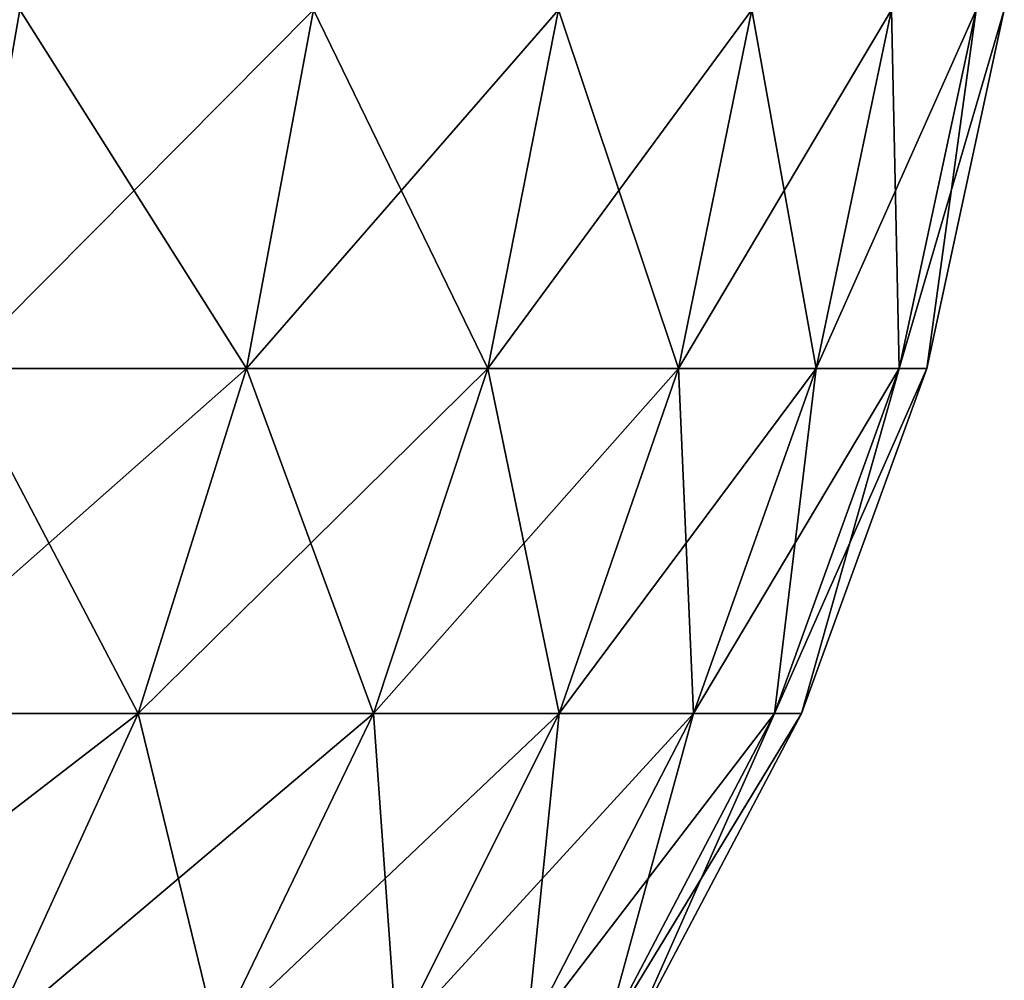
# Model space of a CAD drawing. Header units: millimetres. Extents: x -44.7 to 52.5, y -25.6 to 0.
# Tile 404 of 440: x 50.9 to 52.3, y -23.1 to -21.8. Entities that reach past the tile are written whole.
import ezdxf

# ---------------------------------------------------------------- set-up
doc = ezdxf.new("R2010")
doc.units = ezdxf.units.MM
doc.header["$LTSCALE"] = 65.185185
for name, color, linetype in [('15', 7, 'CONTINUOUS'), ('16', 7, 'CONTINUOUS'), ('26', 7, 'CONTINUOUS')]:
    doc.layers.add(name, color=color, linetype=linetype)

msp = doc.modelspace()

# ---------------------------------------------------------------- linework, layer by layer
at = {"layer": '15', "linetype": 'Continuous'}
for points in [[(52.2753, -21.7466, 32), (52.1662, -22.2525, 32), (52.2753, -21.7466, -32), (52.2753, -21.7466, 32)], [(52.2753, -21.7466, -32), (52.1662, -22.2525, 32), (52.1662, -22.2525, -32), (52.2753, -21.7466, -32)], [(52.1662, -22.2525, 32), (51.9893, -22.7389, 32), (52.1662, -22.2525, -32), (52.1662, -22.2525, 32)], [(52.1662, -22.2525, -32), (51.9893, -22.7389, 32), (51.9893, -22.7389, -32), (52.1662, -22.2525, -32)], [(51.9893, -22.7389, 32), (51.7479, -23.1968, 32), (51.9893, -22.7389, -32), (51.9893, -22.7389, 32)], [(51.9893, -22.7389, -32), (51.7479, -23.1968, 32), (51.7479, -23.1968, -32), (51.9893, -22.7389, -32)]]:
    msp.add_3dface(points, dxfattribs=at)
at = {"layer": '16', "linetype": 'Continuous'}
for points in [[(51.2061, -22.2525, -35.5831), (50.7976, -22.2525, -36.2122), (51.3006, -21.7466, -35.6377), (51.2061, -22.2525, -35.5831)], [(51.3006, -21.7466, -35.6377), (50.7976, -22.2525, -36.2122), (50.8859, -21.7466, -36.2763), (51.3006, -21.7466, -35.6377)], [(51.5466, -22.2525, -34.9147), (51.2061, -22.2525, -35.5831), (51.6463, -21.7466, -34.9591), (51.5466, -22.2525, -34.9147)], [(51.6463, -21.7466, -34.9591), (51.2061, -22.2525, -35.5831), (51.3006, -21.7466, -35.6377), (51.6463, -21.7466, -34.9591)], [(51.8154, -22.2525, -34.2145), (51.5466, -22.2525, -34.9147), (51.9192, -21.7466, -34.2482), (51.8154, -22.2525, -34.2145)], [(51.9192, -21.7466, -34.2482), (51.5466, -22.2525, -34.9147), (51.6463, -21.7466, -34.9591), (51.9192, -21.7466, -34.2482)], [(52.0096, -22.2525, -33.4899), (51.8154, -22.2525, -34.2145), (52.1163, -21.7466, -33.5126), (52.0096, -22.2525, -33.4899)], [(52.1163, -21.7466, -33.5126), (51.8154, -22.2525, -34.2145), (51.9192, -21.7466, -34.2482), (52.1163, -21.7466, -33.5126)], [(52.1269, -22.2525, -32.7491), (52.0096, -22.2525, -33.4899), (52.2355, -21.7466, -32.7605), (52.1269, -22.2525, -32.7491)], [(52.2355, -21.7466, -32.7605), (52.0096, -22.2525, -33.4899), (52.1163, -21.7466, -33.5126), (52.2355, -21.7466, -32.7605)], [(52.2753, -21.7466, -32), (52.1662, -22.2525, -32), (52.1269, -22.2525, -32.7491), (52.2753, -21.7466, -32)], [(52.2753, -21.7466, -32), (52.1269, -22.2525, -32.7491), (52.2355, -21.7466, -32.7605), (52.2753, -21.7466, -32)], [(51.0529, -22.7389, -35.4946), (50.6544, -22.7389, -36.1082), (51.2061, -22.2525, -35.5831), (51.0529, -22.7389, -35.4946)], [(51.2061, -22.2525, -35.5831), (50.6544, -22.7389, -36.1082), (50.7976, -22.2525, -36.2122), (51.2061, -22.2525, -35.5831)], [(51.385, -22.7389, -34.8428), (51.0529, -22.7389, -35.4946), (51.5466, -22.2525, -34.9147), (51.385, -22.7389, -34.8428)], [(51.5466, -22.2525, -34.9147), (51.0529, -22.7389, -35.4946), (51.2061, -22.2525, -35.5831), (51.5466, -22.2525, -34.9147)], [(51.6472, -22.7389, -34.1598), (51.385, -22.7389, -34.8428), (51.8154, -22.2525, -34.2145), (51.6472, -22.7389, -34.1598)], [(51.8154, -22.2525, -34.2145), (51.385, -22.7389, -34.8428), (51.5466, -22.2525, -34.9147), (51.8154, -22.2525, -34.2145)], [(51.8366, -22.7389, -33.4532), (51.6472, -22.7389, -34.1598), (52.0096, -22.2525, -33.4899), (51.8366, -22.7389, -33.4532)], [(52.0096, -22.2525, -33.4899), (51.6472, -22.7389, -34.1598), (51.8154, -22.2525, -34.2145), (52.0096, -22.2525, -33.4899)], [(51.951, -22.7389, -32.7306), (51.8366, -22.7389, -33.4532), (52.1269, -22.2525, -32.7491), (51.951, -22.7389, -32.7306)], [(52.1269, -22.2525, -32.7491), (51.8366, -22.7389, -33.4532), (52.0096, -22.2525, -33.4899), (52.1269, -22.2525, -32.7491)], [(52.1662, -22.2525, -32), (51.9893, -22.7389, -32), (51.951, -22.7389, -32.7306), (52.1662, -22.2525, -32)], [(52.1662, -22.2525, -32), (51.951, -22.7389, -32.7306), (52.1269, -22.2525, -32.7491), (52.1662, -22.2525, -32)], [(50.8439, -23.1968, -35.374), (50.4592, -23.1968, -35.9663), (51.0529, -22.7389, -35.4946), (50.8439, -23.1968, -35.374)], [(51.0529, -22.7389, -35.4946), (50.4592, -23.1968, -35.9663), (50.6544, -22.7389, -36.1082), (51.0529, -22.7389, -35.4946)], [(51.1646, -23.1968, -34.7446), (50.8439, -23.1968, -35.374), (51.385, -22.7389, -34.8428), (51.1646, -23.1968, -34.7446)], [(51.385, -22.7389, -34.8428), (50.8439, -23.1968, -35.374), (51.0529, -22.7389, -35.4946), (51.385, -22.7389, -34.8428)], [(51.4177, -23.1968, -34.0852), (51.1646, -23.1968, -34.7446), (51.6472, -22.7389, -34.1598), (51.4177, -23.1968, -34.0852)], [(51.6472, -22.7389, -34.1598), (51.1646, -23.1968, -34.7446), (51.385, -22.7389, -34.8428), (51.6472, -22.7389, -34.1598)], [(51.6005, -23.1968, -33.403), (51.4177, -23.1968, -34.0852), (51.8366, -22.7389, -33.4532), (51.6005, -23.1968, -33.403)], [(51.8366, -22.7389, -33.4532), (51.4177, -23.1968, -34.0852), (51.6472, -22.7389, -34.1598), (51.8366, -22.7389, -33.4532)], [(51.711, -23.1968, -32.7054), (51.6005, -23.1968, -33.403), (51.951, -22.7389, -32.7306), (51.711, -23.1968, -32.7054)], [(51.951, -22.7389, -32.7306), (51.6005, -23.1968, -33.403), (51.8366, -22.7389, -33.4532), (51.951, -22.7389, -32.7306)], [(51.9893, -22.7389, -32), (51.7479, -23.1968, -32), (51.711, -23.1968, -32.7054), (51.9893, -22.7389, -32)], [(51.9893, -22.7389, -32), (51.711, -23.1968, -32.7054), (51.951, -22.7389, -32.7306), (51.9893, -22.7389, -32)]]:
    msp.add_3dface(points, dxfattribs=at)
at = {"layer": '26', "linetype": 'Continuous'}
for points in [[(50.4066, -21.7466, 36.8681), (50.7976, -22.2525, 36.2122), (50.8859, -21.7466, 36.2763), (50.4066, -21.7466, 36.8681)], [(50.7976, -22.2525, 36.2122), (51.2061, -22.2525, 35.5831), (50.8859, -21.7466, 36.2763), (50.7976, -22.2525, 36.2122)], [(50.8859, -21.7466, 36.2763), (51.2061, -22.2525, 35.5831), (51.3006, -21.7466, 35.6377), (50.8859, -21.7466, 36.2763)], [(51.2061, -22.2525, 35.5831), (51.5466, -22.2525, 34.9147), (51.3006, -21.7466, 35.6377), (51.2061, -22.2525, 35.5831)], [(51.3006, -21.7466, 35.6377), (51.5466, -22.2525, 34.9147), (51.6463, -21.7466, 34.9591), (51.3006, -21.7466, 35.6377)], [(51.5466, -22.2525, 34.9147), (51.8154, -22.2525, 34.2145), (51.6463, -21.7466, 34.9591), (51.5466, -22.2525, 34.9147)], [(51.6463, -21.7466, 34.9591), (51.8154, -22.2525, 34.2145), (51.9192, -21.7466, 34.2482), (51.6463, -21.7466, 34.9591)], [(51.8154, -22.2525, 34.2145), (52.0096, -22.2525, 33.4899), (51.9192, -21.7466, 34.2482), (51.8154, -22.2525, 34.2145)], [(51.9192, -21.7466, 34.2482), (52.0096, -22.2525, 33.4899), (52.1163, -21.7466, 33.5126), (51.9192, -21.7466, 34.2482)], [(52.0096, -22.2525, 33.4899), (52.1269, -22.2525, 32.7491), (52.1163, -21.7466, 33.5126), (52.0096, -22.2525, 33.4899)], [(52.1163, -21.7466, 33.5126), (52.1269, -22.2525, 32.7491), (52.2355, -21.7466, 32.7605), (52.1163, -21.7466, 33.5126)], [(52.1269, -22.2525, 32.7491), (52.1662, -22.2525, 32), (52.2355, -21.7466, 32.7605), (52.1269, -22.2525, 32.7491)], [(52.1662, -22.2525, 32), (52.2753, -21.7466, 32), (52.2355, -21.7466, 32.7605), (52.1662, -22.2525, 32)], [(50.6544, -22.7389, 36.1082), (51.0529, -22.7389, 35.4946), (50.7976, -22.2525, 36.2122), (50.6544, -22.7389, 36.1082)], [(50.7976, -22.2525, 36.2122), (51.0529, -22.7389, 35.4946), (51.2061, -22.2525, 35.5831), (50.7976, -22.2525, 36.2122)], [(51.0529, -22.7389, 35.4946), (51.385, -22.7389, 34.8428), (51.2061, -22.2525, 35.5831), (51.0529, -22.7389, 35.4946)], [(51.2061, -22.2525, 35.5831), (51.385, -22.7389, 34.8428), (51.5466, -22.2525, 34.9147), (51.2061, -22.2525, 35.5831)], [(51.385, -22.7389, 34.8428), (51.6472, -22.7389, 34.1598), (51.5466, -22.2525, 34.9147), (51.385, -22.7389, 34.8428)], [(51.5466, -22.2525, 34.9147), (51.6472, -22.7389, 34.1598), (51.8154, -22.2525, 34.2145), (51.5466, -22.2525, 34.9147)], [(51.6472, -22.7389, 34.1598), (51.8366, -22.7389, 33.4532), (51.8154, -22.2525, 34.2145), (51.6472, -22.7389, 34.1598)], [(51.8154, -22.2525, 34.2145), (51.8366, -22.7389, 33.4532), (52.0096, -22.2525, 33.4899), (51.8154, -22.2525, 34.2145)], [(51.8366, -22.7389, 33.4532), (51.951, -22.7389, 32.7306), (52.0096, -22.2525, 33.4899), (51.8366, -22.7389, 33.4532)], [(51.951, -22.7389, 32.7306), (51.9893, -22.7389, 32), (52.1269, -22.2525, 32.7491), (51.951, -22.7389, 32.7306)], [(52.0096, -22.2525, 33.4899), (51.951, -22.7389, 32.7306), (52.1269, -22.2525, 32.7491), (52.0096, -22.2525, 33.4899)], [(51.9893, -22.7389, 32), (52.1662, -22.2525, 32), (52.1269, -22.2525, 32.7491), (51.9893, -22.7389, 32)], [(50.6544, -22.7389, 36.1082), (50.8439, -23.1968, 35.374), (51.0529, -22.7389, 35.4946), (50.6544, -22.7389, 36.1082)], [(50.8439, -23.1968, 35.374), (51.1646, -23.1968, 34.7446), (51.0529, -22.7389, 35.4946), (50.8439, -23.1968, 35.374)], [(51.0529, -22.7389, 35.4946), (51.1646, -23.1968, 34.7446), (51.385, -22.7389, 34.8428), (51.0529, -22.7389, 35.4946)], [(51.1646, -23.1968, 34.7446), (51.4177, -23.1968, 34.0852), (51.385, -22.7389, 34.8428), (51.1646, -23.1968, 34.7446)], [(51.385, -22.7389, 34.8428), (51.4177, -23.1968, 34.0852), (51.6472, -22.7389, 34.1598), (51.385, -22.7389, 34.8428)], [(51.4177, -23.1968, 34.0852), (51.6005, -23.1968, 33.403), (51.6472, -22.7389, 34.1598), (51.4177, -23.1968, 34.0852)], [(51.6005, -23.1968, 33.403), (51.711, -23.1968, 32.7054), (51.8366, -22.7389, 33.4532), (51.6005, -23.1968, 33.403)], [(51.6472, -22.7389, 34.1598), (51.6005, -23.1968, 33.403), (51.8366, -22.7389, 33.4532), (51.6472, -22.7389, 34.1598)], [(51.711, -23.1968, 32.7054), (51.7479, -23.1968, 32), (51.951, -22.7389, 32.7306), (51.711, -23.1968, 32.7054)], [(51.8366, -22.7389, 33.4532), (51.711, -23.1968, 32.7054), (51.951, -22.7389, 32.7306), (51.8366, -22.7389, 33.4532)], [(51.7479, -23.1968, 32), (51.9893, -22.7389, 32), (51.951, -22.7389, 32.7306), (51.7479, -23.1968, 32)]]:
    msp.add_3dface(points, dxfattribs=at)

doc.saveas('drawing.dxf')
